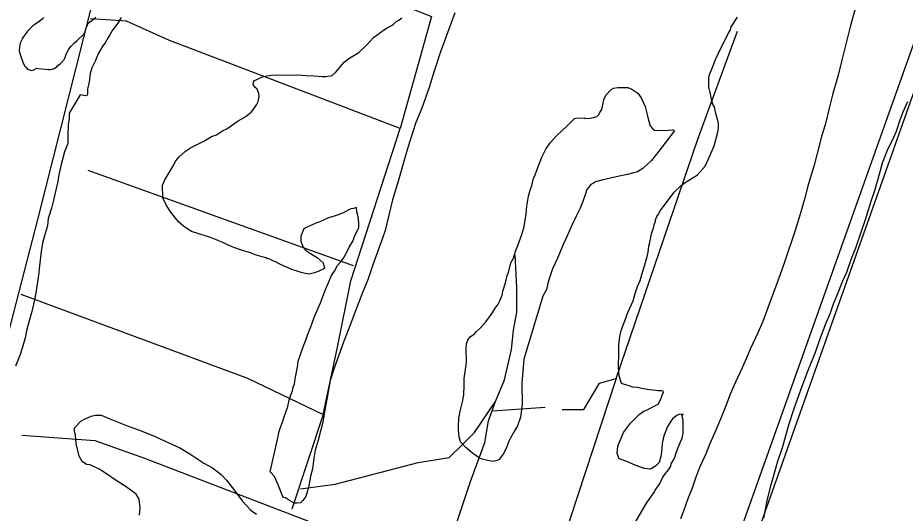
# Model space of a CAD drawing. Extents: x 3250478 to 3288318, y 788638 to 816472.
# Drawn here: x 3255782 to 3257691, y 800245 to 801310 of the extents above; entities that cross this region are included whole.
import ezdxf

# ---------------------------------------------------------------- set-up
doc = ezdxf.new("R2010")
doc.units = 0
for name, color, linetype in [('V-RAIL-TRAK', 7, 'Continuous'), ('V-ROAD-CNTR', 7, 'Continuous'), ('V-SITE-VEGE', 7, 'Continuous'), ('V-TOPO-SHOR', 7, 'Continuous')]:
    doc.layers.add(name, color=color, linetype=linetype)

msp = doc.modelspace()

# ---------------------------------------------------------------- linework, layer by layer
at = {"layer": 'V-RAIL-TRAK'}
msp.add_lwpolyline([(3258877.1, 804076.2), (3258390.7, 803069.9), (3256876.8, 798801.8), (3256743.9, 798385.1), (3256718.9, 798209.8), (3256727.3, 797993.3), (3256836.1, 797626.6)], dxfattribs=at)
at = {"layer": 'V-ROAD-CNTR'}
msp.add_lwpolyline([(3258184.6, 802587.5), (3258099.8, 802347.6), (3257698.3, 801224.3), (3257286.6, 800067.4), (3256770.2, 798637.5), (3256715.6, 798483.9)], dxfattribs=at)
at = {"layer": 'V-SITE-VEGE'}
for points in [[(3257586.2, 801337.6), (3257573.3, 801290.9), (3257554.5, 801216.5), (3257546.8, 801186.9), (3257534.7, 801144.7), (3257528.8, 801118.7), (3257519.4, 801080.1), (3257511.6, 801055), (3257502.2, 801018.2), (3257495.3, 800993.1), (3257482.4, 800950.9), (3257475.6, 800923.1), (3257467.8, 800895.3), (3257454.9, 800853.1), (3257431.6, 800784.9), (3257422, 800758), (3257398.6, 800694.2), (3257384.7, 800657.4), (3257374.3, 800633.1), (3257357.7, 800598), (3257349, 800577.3), (3257340.3, 800557.6), (3257325.4, 800525.2), (3257315, 800500.9), (3257307.2, 800479.4), (3257294.2, 800447), (3257283.7, 800423.7), (3257270.6, 800393.1), (3257262.8, 800374.2), (3257249.7, 800344.6), (3257241.9, 800324.8), (3257232.4, 800297), (3257224.6, 800278.1), (3257214.2, 800249.4), (3257208.1, 800233.2)], [(3255838.4, 801310.8), (3255834.8, 801307.5), (3255828.4, 801301.9), (3255818.6, 801295.9), (3255814.4, 801292.5), (3255811.5, 801289.6), (3255808.9, 801287.2), (3255803.1, 801281.3), (3255801.2, 801279), (3255795.4, 801270.7), (3255791.8, 801265.5), (3255790.6, 801262.5), (3255787.4, 801255.9), (3255786.4, 801253), (3255785.5, 801245.8), (3255785.2, 801242.5), (3255785.3, 801239.2), (3255785.6, 801235.3), (3255789.4, 801224.9), (3255791.4, 801218.7), (3255793.1, 801214.8), (3255796.8, 801207), (3255799.4, 801203.8), (3255803.1, 801199.9), (3255807, 801198), (3255811.6, 801197), (3255814.9, 801197.7), (3255822.7, 801201.7), (3255825.9, 801201.1), (3255841, 801199.7), (3255848.2, 801198.8), (3255851.5, 801198.8), (3255856.7, 801199.5), (3255860.6, 801200.9), (3255865.8, 801204.5), (3255868.4, 801207.2), (3255873.2, 801211.2), (3255875.5, 801213.1), (3255881.6, 801220.1), (3255883.9, 801224.4), (3255885.8, 801229.9), (3255891.2, 801241.8), (3255893.8, 801245.7), (3255896.7, 801249), (3255904.4, 801256.6), (3255909.9, 801261.6), (3255924.1, 801274.8), (3255926.4, 801277.8), (3255928.6, 801286.3), (3255933.7, 801298.2), (3255939.2, 801302.8), (3255947.3, 801308.8), (3255949.9, 801311.4)], [(3256722.4, 801320.5), (3256691.2, 801236.9), (3256676.5, 801191.2), (3256667, 801160.6), (3256651.4, 801115.7), (3256638.4, 801085.2), (3256625.4, 801044.8), (3256615.9, 801014.3), (3256601.4, 800961.3), (3256588.4, 800919.1), (3256572.2, 800852.8), (3256566.2, 800833.9), (3256546.2, 800779.1), (3256535.8, 800748.6), (3256524.5, 800720.8), (3256508.9, 800680.3), (3256497.6, 800651.6), (3256482.9, 800613), (3256462.1, 800554.6), (3256454.3, 800530.3), (3256447.6, 800493.6), (3256442.5, 800467.6)], [(3257143.9, 800838.8), (3257145.6, 800846), (3257150.8, 800860.4), (3257151.6, 800864.8), (3257154.2, 800872.9), (3257154.2, 800875.6), (3257156.8, 800882.8), (3257160.3, 800888.2), (3257165.5, 800897.2), (3257173.5, 800907.1), (3257194.6, 800935.1), (3257209.6, 800949.6), (3257217.6, 800955.9), (3257232.7, 800965), (3257244.3, 800972.3), (3257261, 800991.3), (3257268.9, 801008.4), (3257280.2, 801034.5), (3257282.8, 801042.5), (3257287.9, 801064.1), (3257289.6, 801073), (3257289.5, 801082.9), (3257288.5, 801089.1), (3257283, 801106.9), (3257281, 801118.5), (3257278.3, 801122.1), (3257275.5, 801131.9), (3257271.7, 801149.7), (3257268.9, 801161.3), (3257268.7, 801176.5), (3257269.5, 801186.4), (3257277.3, 801205.2), (3257283.4, 801220.5), (3257294.8, 801244.8), (3257311.4, 801277.2), (3257315.8, 801284.4), (3257316.6, 801290.7), (3257330.7, 801311.4)], [(3256004.4, 801310.4), (3255997.4, 801298.7), (3255985.9, 801283.3), (3255979.8, 801273.4), (3255975.4, 801265.3), (3255973.6, 801262.6), (3255970.1, 801256.3), (3255964.8, 801250), (3255955.2, 801232.9), (3255949.1, 801218.5), (3255941.2, 801202.3), (3255937.8, 801190.7), (3255935.3, 801171.9), (3255931.9, 801157.5), (3255932, 801147.7), (3255931.2, 801144.1), (3255928.5, 801142.3), (3255916, 801144.8), (3255892.3, 801105.2), (3255892.4, 801092.7), (3255890.8, 801081), (3255890.1, 801056.9), (3255889.4, 801039.9), (3255882.5, 801021.9), (3255875.7, 800995), (3255870.5, 800972.6), (3255868, 800958.2), (3255864.6, 800943), (3255858.7, 800917.9), (3255854.4, 800900.8), (3255847.5, 800878.4), (3255845.9, 800863.2), (3255839.9, 800841.6), (3255835.6, 800825.5), (3255832.2, 800807.6), (3255829, 800777.1), (3255826.5, 800756.5), (3255821.6, 800723.4), (3255818.2, 800703.7), (3255811.4, 800675.9), (3255806.2, 800658.8), (3255801.1, 800637.3), (3255797.7, 800622), (3255791.7, 800599.6), (3255786.5, 800584.3), (3255776.9, 800561)], [(3256243.5, 800817.7), (3256218.3, 800829), (3256196.8, 800837.7), (3256167.1, 800847.2), (3256155.5, 800850.6), (3256139.2, 800861.2), (3256127.5, 800871.8), (3256111.2, 800892.2), (3256102.1, 800906.4), (3256093.8, 800923.3), (3256093.5, 800950.1), (3256098.7, 800961.8), (3256104.9, 800972.6), (3256115.4, 800990.6), (3256122.4, 801002.3), (3256129.5, 801011.3), (3256142.7, 801023.1), (3256153.4, 801030.4), (3256173.8, 801040.5), (3256183.6, 801045.9), (3256198.7, 801055.1), (3256209.4, 801058.8), (3256222.7, 801067), (3256231.6, 801071.5), (3256246.7, 801082.4), (3256256.5, 801088.8), (3256268.9, 801096.1), (3256273.3, 801098.8), (3256284, 801107), (3256290.1, 801114.2), (3256295.4, 801123.2), (3256298.9, 801130.4), (3256301.5, 801141.2), (3256300.5, 801147.5), (3256296.8, 801156.4), (3256292.3, 801160.8), (3256288.6, 801167), (3256289.5, 801171.5), (3256291.2, 801175.1), (3256296.6, 801177.8), (3256306.4, 801182.4), (3256317.9, 801185.2), (3256327.8, 801187.1), (3256385.9, 801187.8), (3256402, 801186.2), (3256419, 801185.5), (3256436.9, 801183.9), (3256445, 801184), (3256458.4, 801185.9), (3256465.4, 801192.3), (3256476.9, 801205.8), (3256484, 801214.9), (3256496.4, 801224), (3256505.2, 801229.4), (3256515.9, 801235.8), (3256532.7, 801252.1), (3256547.7, 801267.5), (3256570.8, 801284.7), (3256577, 801288.4), (3256585.9, 801293.8), (3256589.4, 801295.7), (3256595.6, 801301.1), (3256601.9, 801304.8), (3256608.1, 801310.2)], [(3257013.9, 801094), (3257023.7, 801096.8), (3257028.2, 801097.7), (3257031.7, 801101.3), (3257034.3, 801106.7), (3257038.7, 801113.1), (3257043, 801133.7), (3257047.3, 801143.6), (3257058.8, 801156.2), (3257064.1, 801159), (3257073.1, 801160), (3257094.5, 801160.2), (3257103.5, 801156.7), (3257116.1, 801147.9), (3257123.4, 801138.2), (3257131.7, 801119.5), (3257135.4, 801105.2), (3257138.2, 801092.7), (3257142.9, 801077.6), (3257147.4, 801072.3), (3257151.9, 801068.8), (3257160.9, 801068), (3257181.4, 801068.2), (3257190.4, 801069.2), (3257193.1, 801069.2), (3257194, 801066.6)], [(3257597.1, 800851.2), (3257605.8, 800876.3), (3257617.9, 800915.8), (3257626.5, 800941), (3257636.8, 800976.9), (3257642.8, 800998.4), (3257655, 801028.9), (3257664.6, 801048.7), (3257672.5, 801066.7), (3257681.1, 801092.8), (3257687.2, 801108), (3257696.8, 801130.5)], [(3257194, 801066.6), (3257182.5, 801051.2), (3257161.4, 801023.2), (3257145.5, 801003.4), (3257126.9, 800986.2), (3257115.4, 800978.9), (3257094, 800973.3), (3257076.2, 800969.5), (3257038.7, 800961), (3257025.3, 800957.3), (3257020.9, 800954.5), (3257014.7, 800951.8), (3257006.7, 800941), (3257003.3, 800932), (3256998.1, 800914.9), (3256992, 800900.6), (3256983.2, 800883.5), (3256974.5, 800865.5), (3256964.9, 800843), (3256956.2, 800824.1), (3256943.1, 800793.6), (3256932.7, 800770.2), (3256923.2, 800742.4), (3256919.8, 800726.2), (3256911.9, 800711.8), (3256870.5, 800576.3), (3256866.7, 800524.4), (3256867.2, 800478.8), (3256863.9, 800451.9), (3256857, 800433), (3256850, 800420.4), (3256841.2, 800406), (3256838.6, 800399.7), (3256832.5, 800384.5), (3256826.4, 800371.9), (3256816.7, 800360.1), (3256813.1, 800358.3), (3256804.2, 800356.4), (3256793.5, 800358.1), (3256780.9, 800361.5), (3256774.6, 800364.1), (3256765.6, 800370.3), (3256761.1, 800373.8), (3256749.3, 800383.5), (3256745.7, 800386.1), (3256734.9, 800398.5), (3256732, 800409.2), (3256730.1, 800424.4), (3256730, 800432.5), (3256730.7, 800449.5), (3256734.1, 800464.7), (3256739.2, 800484.4), (3256741.7, 800499.7), (3256742.4, 800520.3), (3256742.2, 800534.6), (3256745.6, 800554.3), (3256747.2, 800569.5), (3256746.8, 800599.9), (3256747.6, 800608.9), (3256750.2, 800616.9), (3256755.5, 800624.2), (3256764.4, 800630.5), (3256768.8, 800635.9), (3256776.7, 800643.2), (3256788.2, 800655.8), (3256795.3, 800664.9), (3256804.1, 800677.5), (3256809.3, 800685.6), (3256815.5, 800694.6), (3256819, 800701.8), (3256824.2, 800713.5), (3256825.9, 800722.5), (3256831.1, 800740.4), (3256834.5, 800753), (3256838.8, 800765.5), (3256843.1, 800783.5), (3256848.3, 800793.4), (3256852.6, 800808.6), (3256857.9, 800820.3), (3256866.5, 800844.5), (3256871.7, 800861.6), (3256875.9, 800888.5), (3256877.5, 800905.5), (3256880.8, 800927), (3256884.2, 800939.6), (3256887.7, 800949.4), (3256892, 800964.7), (3256895.5, 800972.8), (3256898.9, 800982.7), (3256909.3, 801010.5), (3256919, 801029.4), (3256927.8, 801041.1), (3256941, 801056.5), (3256964, 801078.2), (3256970.2, 801084.5), (3256977.3, 801090.9), (3256979.9, 801093.6), (3256983.5, 801094.5), (3257000.5, 801094.7), (3257002.3, 801093.9), (3257013.9, 801094)], [(3256442.5, 800467.6), (3256438.3, 800440.7), (3256428.1, 800402.2), (3256422, 800380.6), (3256418.7, 800363.6), (3256416.2, 800340.3), (3256412.8, 800327.7), (3256407.8, 800300.9), (3256404.3, 800288.3), (3256401.7, 800281.1), (3256395.6, 800272.1), (3256390.3, 800267.6), (3256383.1, 800266.6), (3256376.9, 800266.5), (3256366.9, 800272.7), (3256357.9, 800277.9), (3256353.5, 800278.8), (3256351.6, 800282.3), (3256342.4, 800306.4), (3256334.2, 800324.2), (3256325.1, 800333.9), (3256342.1, 800410.1), (3256342.9, 800415.5), (3256346.4, 800428), (3256351.6, 800440.6), (3256355, 800452.3), (3256362.8, 800474.7), (3256366.2, 800488.2), (3256368.8, 800497.2), (3256373.2, 800507.9), (3256374.9, 800516), (3256377.5, 800522.3), (3256379.1, 800533.9), (3256384.2, 800559), (3256385, 800571.6), (3256391.9, 800590.4), (3256396.2, 800603), (3256401.4, 800615.6), (3256407.5, 800633.5), (3256412.7, 800646.1), (3256419.6, 800665.9), (3256425.7, 800679.4), (3256433.6, 800697.3), (3256437.9, 800709), (3256444, 800726.1), (3256449.2, 800737.8), (3256457.1, 800755.8), (3256463.2, 800765.7), (3256470.2, 800777.4), (3256475.5, 800783.7), (3256482.6, 800793.6), (3256491.3, 800808.9), (3256494.8, 800817), (3256502.7, 800829.6), (3256507, 800841.3), (3256515.8, 800859.3), (3256515.7, 800869.1), (3256514.6, 800882.5), (3256511.8, 800893.2), (3256510.8, 800902.2), (3256504.6, 800900.3), (3256498.3, 800899.3), (3256480.5, 800890.2), (3256471.6, 800886.5), (3256462.7, 800883.7), (3256450.3, 800880), (3256431.6, 800871.7), (3256423.6, 800868.9), (3256413.8, 800864.4), (3256401.3, 800858.9), (3256396.9, 800855.2), (3256390.8, 800840.8), (3256390.9, 800829.2), (3256396.4, 800816.8), (3256400.1, 800812.3), (3256405.5, 800807.9), (3256411.8, 800803.5), (3256426.2, 800794.7), (3256438.9, 800783.3), (3256441.7, 800770.8), (3256428.3, 800764.4), (3256420.3, 800761.6), (3256408.7, 800758.8), (3256400.7, 800760.5), (3256391.7, 800762.2), (3256385.4, 800764.8), (3256371.9, 800769.1), (3256363.9, 800772.6), (3256354.9, 800776), (3256344.1, 800781.3), (3256337.8, 800784.8), (3256329.7, 800788.3), (3256324.3, 800790.9), (3256319.8, 800791.7), (3256316.2, 800794.4), (3256308.1, 800796.1), (3256292.9, 800800.4), (3256283, 800804.7), (3256267.7, 800809), (3256257, 800812.5), (3256243.5, 800817.7)], [(3257108.9, 800222.2), (3257124.7, 800249.2), (3257136.1, 800269), (3257151.1, 800289.8), (3257153.7, 800294.3), (3257162.5, 800307.8), (3257169.5, 800321.3), (3257174.8, 800329.4), (3257180.1, 800335.7), (3257183.6, 800340.2), (3257187.1, 800346.5), (3257187.9, 800351), (3257192.3, 800358.2), (3257195, 800363.6), (3257199.3, 800377.1), (3257202.7, 800386.1), (3257208, 800398.6), (3257211.4, 800406.7), (3257214, 800416.6), (3257213.7, 800443.4), (3257212.7, 800448.8), (3257210.9, 800455.9), (3257213.5, 800457.7), (3257204.6, 800457.6), (3257200.2, 800454.9), (3257191.3, 800448.5), (3257186.9, 800443.1), (3257179.9, 800431.4), (3257176.4, 800422.4), (3257173.8, 800415.2), (3257171.2, 800408.9), (3257168.7, 800394.6), (3257167.9, 800384.8), (3257166.3, 800370.4), (3257165.4, 800366.8), (3257162, 800354.3), (3257154, 800346.1), (3257143.4, 800339.8), (3257129.9, 800341.4), (3257106.6, 800350.1), (3257092.2, 800356.2), (3257082.3, 800359.6), (3257076, 800362.2), (3257071.4, 800373.8), (3257073, 800389), (3257085.2, 800418.7), (3257100.2, 800438.5), (3257118.7, 800457.5), (3257127.6, 800463.9), (3257136.5, 800467.6), (3257152.5, 800475.8), (3257160.5, 800480.4), (3257166.6, 800492.1), (3257169.2, 800501), (3257171, 800504.6), (3257170.9, 800507.3), (3257166.5, 800508.2), (3257160.2, 800508.1), (3257148.5, 800509.7), (3257139.6, 800510.5), (3257124.4, 800513), (3257114.5, 800515.6), (3257105.5, 800516.4), (3257097.5, 800519), (3257087.6, 800521.6), (3257081.3, 800524.2), (3257075.8, 800540.2), (3257074.6, 800559), (3257075.2, 800589.4), (3257075, 800607.3), (3257077.5, 800625.2), (3257080, 800637.7), (3257087.8, 800658.4), (3257094.7, 800676.4), (3257106.1, 800701.5), (3257110.4, 800717.7), (3257115.6, 800732.1), (3257120.8, 800745.5), (3257126.8, 800765.3), (3257131.1, 800778.7), (3257136.3, 800796.7), (3257138, 800806.5), (3257139.6, 800819.1), (3257142.2, 800827.2), (3257143.9, 800838.8)], [(3257386.9, 800234.4), (3257395.4, 800275.6), (3257403.1, 800306.1), (3257416.9, 800354.5), (3257427.2, 800386), (3257441.8, 800437.1), (3257452.2, 800470.3), (3257469.5, 800517.9), (3257481.7, 800550.3), (3257498.2, 800591.6), (3257507.7, 800618.5), (3257521.6, 800654.5), (3257530.3, 800676), (3257537.2, 800694.9), (3257545.1, 800713.8), (3257557.2, 800744.3), (3257566, 800763.2), (3257575.5, 800792.8), (3257585, 800815.3), (3257597.1, 800851.2)], [(3256043.6, 800241.2), (3256045.2, 800256.4), (3256043.2, 800275.2), (3256036.8, 800285.8), (3256015.1, 800301.7), (3255996.2, 800314), (3255966.5, 800334.2), (3255957.5, 800339.5), (3255937.7, 800349.1), (3255929.6, 800349.9), (3255920.6, 800356), (3255914.2, 800367.6), (3255907.6, 800395.2), (3255906.5, 800412.2), (3255903.7, 800425.6), (3255906.3, 800431), (3255917.8, 800442.8), (3255925.8, 800447.3), (3255940, 800453.7), (3255949, 800455.6), (3255961.5, 800455.8), (3255980.3, 800448), (3256019.9, 800432.3), (3256044.1, 800423.7), (3256077.4, 800409.7), (3256099, 800400.1), (3256130.4, 800385.3), (3256152, 800373), (3256182.7, 800352.8), (3256200.7, 800342.3), (3256219.6, 800328.2), (3256231.4, 800315.8), (3256250.5, 800291), (3256265, 800271.5), (3256282.2, 800252.9), (3256286.7, 800249.4), (3256295.7, 800243.2)]]:
    msp.add_lwpolyline(points, dxfattribs=at)
at = {"layer": 'V-TOPO-SHOR'}
for p, q in [((3255933, 800982.2), (3256503.9, 800777.9)), ((3256803.5, 800465.2), (3256917.1, 800473)), ((3255790.5, 800413), (3255947.7, 800401.5))]:
    msp.add_line(p, q, dxfattribs=at)
for points in [[(3255733.1, 800524.2), (3255825.2, 800876.7), (3256040, 801727.5), (3256270.3, 802608.9), (3256308.6, 802808.2), (3256488.8, 802808.2)], [(3256002.9, 801576.3), (3256672, 801312.6), (3256604.7, 801072.4)], [(3256439.2, 800457.6), (3256470.2, 800602.3), (3256498.7, 800744.3), (3256604.7, 801072.4), (3256204.3, 801224.9), (3256108.8, 801261.1), (3256015.8, 801302.5), (3255938.3, 801307.7)], [(3257069.6, 800534.9), (3257245.4, 801049), (3257330.7, 801281.4)], [(3256449.5, 799665.5), (3256545.4, 799680.8), (3256756.3, 800313.1), (3256787, 800397.4), (3256794.7, 800443.4), (3256810, 800485.5), (3256829.2, 800531.5), (3256844.6, 800596.7), (3256848.4, 800638.8), (3256856.1, 800677.1), (3256856.1, 800730.8), (3256852.3, 800799.8), (3256852.3, 800799.8)], [(3255788.3, 800716.1), (3256276.5, 800535.2), (3256439.2, 800457.6), (3256372, 800253.5)], [(3256953.3, 800467.8), (3256999.8, 800467.8), (3257033.4, 800524.6), (3257069.6, 800534.9), (3256904.1, 800031.2)], [(3256390.1, 800297.4), (3256465, 800307.8), (3256643.3, 800354.2), (3256710.4, 800364.5), (3256738.9, 800392.9), (3256764.7, 800418.8), (3256810, 800485.5)], [(3255947.7, 800401.5), (3256055, 800363.1), (3256614.5, 800148.3), (3257047.5, 799960.4), (3257066.7, 799964.2), (3257074.3, 799979.5), (3257074.3, 799987.2)]]:
    msp.add_lwpolyline(points, dxfattribs=at)

doc.saveas('drawing.dxf')
